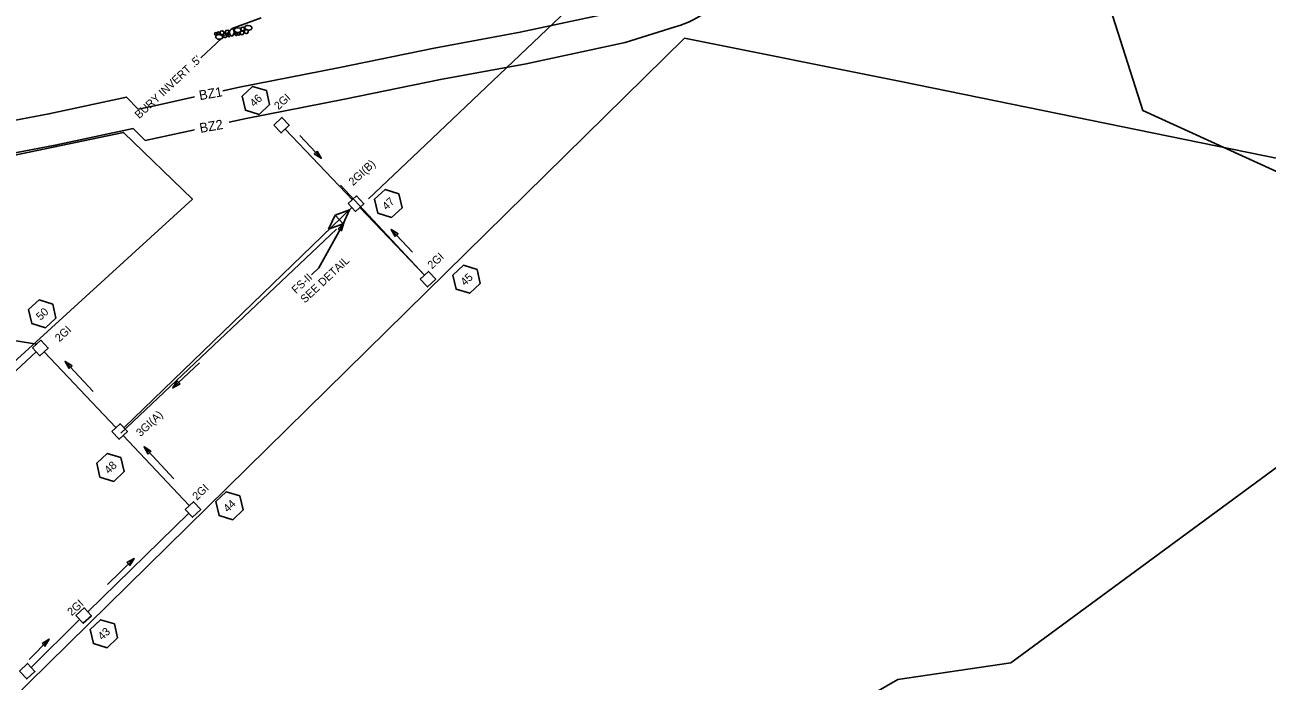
# Model space of a CAD drawing. Extents: x 2384780 to 2405432, y 547869 to 573706.
# Drawn here: x 2396768 to 2397544, y 558336 to 558745 of the extents above; entities that cross this region are included whole.
import ezdxf

# ---------------------------------------------------------------- set-up
doc = ezdxf.new("R2010")
doc.units = 0
for name, color, linetype in [('Old_Level_1', 7, 'Continuous'), ('Old_Level_19', 7, 'Continuous'), ('Old_Level_20', 7, 'Continuous'), ('Old_Level_5', 7, 'Continuous'), ('Old_Level_62', 7, 'Continuous'), ('Prop Buffer Zone 1', 7, 'Continuous'), ('Prop Buffer Zone 2', 7, 'Continuous'), ('Prop Drainage Box Number Symbol CELL', 7, 'Continuous')]:
    doc.layers.add(name, color=color, linetype=linetype)

msp = doc.modelspace()

# ---------------------------------------------------------------- linework, layer by layer
at = {"layer": 'Old_Level_1'}
for p, q in [((2396973.07, 558636.23), (2396931.07, 558680.4)), ((2396830.2, 558494.02), (2396972.79, 558631.39)), ((2396971.3, 558630.07), (2396962.29, 558626.71)), ((2396967.32, 558621.32), (2396971.3, 558630.07)), ((2397017.98, 558589.15), (2396977.64, 558631.33)), ((2396962.29, 558626.71), (2396958.08, 558617.96)), ((2396967.32, 558621.32), (2396962.29, 558626.71)), ((2396958.08, 558617.96), (2396967.32, 558621.32)), ((2396699.84, 558558.25), (2396775.9, 558546.17)), ((2396710.97, 558481.64), (2396775.62, 558541.33)), ((2396825.34, 558494.07), (2396780.48, 558541.27)), ((2396831.73, 558494.69), (2396831.73, 558494.69)), ((2396871.16, 558445.42), (2396829.92, 558489.17)), ((2396807.75, 558379.17), (2396870.88, 558440.58)), ((2396772.51, 558344.43), (2396802.62, 558374.39))]:
    msp.add_line(p, q, dxfattribs=at)
for points in [[(2396923.92, 558682.9), (2396929.06, 558687.69), (2396933.64, 558682.79), (2396928.5, 558678.01)], [(2396970.5, 558633.84), (2396975.64, 558638.63), (2396980.21, 558633.72), (2396975.08, 558628.95)], [(2397015.41, 558586.76), (2397020.54, 558591.55), (2397025.12, 558586.64), (2397019.99, 558581.86)], [(2396773.33, 558543.78), (2396778.47, 558548.57), (2396783.05, 558543.66), (2396777.91, 558538.88)], [(2396822.77, 558491.68), (2396827.91, 558496.47), (2396832.49, 558491.56), (2396827.35, 558486.79)], [(2396868.59, 558443.02), (2396873.73, 558447.81), (2396878.31, 558442.9), (2396873.17, 558438.13)], [(2396800.33, 558376.83), (2396805.46, 558381.62), (2396810.04, 558376.71), (2396804.91, 558371.94)], [(2396765.08, 558342.09), (2396770.22, 558346.88), (2396774.8, 558341.97), (2396769.66, 558337.2)]]:
    msp.add_lwpolyline(points, close=True, dxfattribs=at)
at = {"layer": 'Old_Level_19'}
for points in [[(2397371.44, 559005.63), (2397367.7, 559002.08), (2397258.81, 558898.68), (2397123.9, 558770.56), (2397014.48, 558666.64), (2396983.03, 558636.86)], [(2396963.02, 558617.92), (2396828.47, 558490.53)]]:
    msp.add_lwpolyline(points, dxfattribs=at)
at = {"layer": 'Old_Level_20'}
for points in [[(2396887.26, 558739.21), (2396887.01, 558739.86), (2396887.33, 558740.42), (2396887.96, 558740.53), (2396888.47, 558740.12), (2396888.53, 558739.61), (2396888.14, 558739.1), (2396887.73, 558739.01), (2396887.26, 558739.21)], [(2396889.73, 558739.32), (2396891.06, 558739.05), (2396891.97, 558738.33), (2396892.14, 558737.59), (2396891.61, 558736.81), (2396890.32, 558736.38), (2396888.89, 558736.56), (2396887.87, 558737.21), (2396887.57, 558737.99), (2396888.04, 558738.83), (2396888.98, 558739.25), (2396889.79, 558739.32)], [(2396888.79, 558739.63), (2396888.53, 558740.28), (2396888.85, 558740.84), (2396889.49, 558740.96), (2396890, 558740.54), (2396890.05, 558740.03), (2396889.66, 558739.52), (2396889.26, 558739.43), (2396888.79, 558739.63)], [(2396890.71, 558739.51), (2396890.28, 558740.6), (2396890.82, 558741.53), (2396891.88, 558741.72), (2396892.72, 558741.04), (2396892.82, 558740.18), (2396892.17, 558739.34), (2396891.49, 558739.19), (2396890.71, 558739.51)], [(2396892.51, 558737.77), (2396892.08, 558738.85), (2396892.62, 558739.78), (2396893.67, 558739.98), (2396894.52, 558739.29), (2396894.62, 558738.44), (2396893.97, 558737.59), (2396893.29, 558737.44), (2396892.51, 558737.77)], [(2396894.08, 558739.9), (2396893.65, 558740.99), (2396894.19, 558741.92), (2396895.25, 558742.12), (2396896.1, 558741.43), (2396896.19, 558740.57), (2396895.54, 558739.73), (2396894.87, 558739.58), (2396894.08, 558739.9)], [(2396895.41, 558738.18), (2396895.16, 558738.83), (2396895.48, 558739.39), (2396896.12, 558739.5), (2396896.62, 558739.09), (2396896.68, 558738.58), (2396896.29, 558738.07), (2396895.88, 558737.98), (2396895.41, 558738.18)], [(2396896.33, 558740.55), (2396896.6, 558741.87), (2396897.32, 558742.78), (2396898.06, 558742.95), (2396898.83, 558742.42), (2396899.26, 558741.14), (2396899.09, 558739.71), (2396898.44, 558738.68), (2396897.66, 558738.38), (2396896.82, 558738.86), (2396896.4, 558739.8), (2396896.33, 558740.61)], [(2396901.31, 558743.52), (2396902.64, 558743.24), (2396903.55, 558742.52), (2396903.72, 558741.78), (2396903.19, 558741.01), (2396901.9, 558740.58), (2396900.48, 558740.75), (2396899.45, 558741.41), (2396899.15, 558742.19), (2396899.63, 558743.03), (2396900.57, 558743.45), (2396901.38, 558743.52)], [(2396899.96, 558738.93), (2396899.7, 558739.58), (2396900.02, 558740.14), (2396900.66, 558740.26), (2396901.17, 558739.84), (2396901.22, 558739.33), (2396900.83, 558738.82), (2396900.43, 558738.73), (2396899.96, 558738.93)], [(2396901.56, 558739.21), (2396901.3, 558739.86), (2396901.63, 558740.42), (2396902.26, 558740.54), (2396902.77, 558740.13), (2396902.83, 558739.61), (2396902.44, 558739.11), (2396902.03, 558739.02), (2396901.56, 558739.21)], [(2396903.2, 558739.49), (2396902.77, 558740.58), (2396903.31, 558741.51), (2396904.37, 558741.7), (2396905.21, 558741.02), (2396905.31, 558740.16), (2396904.66, 558739.32), (2396903.98, 558739.17), (2396903.2, 558739.49)], [(2396903.6, 558741.79), (2396903.17, 558742.88), (2396903.71, 558743.81), (2396904.77, 558744.01), (2396905.61, 558743.32), (2396905.71, 558742.46), (2396905.06, 558741.62), (2396904.38, 558741.47), (2396903.6, 558741.79)], [(2396905.88, 558740.27), (2396905.45, 558741.36), (2396905.99, 558742.29), (2396907.05, 558742.49), (2396907.89, 558741.8), (2396907.99, 558740.94), (2396907.34, 558740.1), (2396906.66, 558739.95), (2396905.88, 558740.27)], [(2396907.91, 558745.01), (2396909.24, 558744.74), (2396910.15, 558744.02), (2396910.32, 558743.28), (2396909.79, 558742.51), (2396908.5, 558742.08), (2396907.07, 558742.25), (2396906.05, 558742.9), (2396905.75, 558743.68), (2396906.22, 558744.52), (2396907.16, 558744.94), (2396907.97, 558745.01)]]:
    msp.add_lwpolyline(points, dxfattribs=at)
at = {"layer": 'Old_Level_5'}
for p, q in [((2396916, 558749.71), (2396897.89, 558743.05)), ((2396878.34, 558724.82), (2396897.89, 558743.05)), ((2396953.54, 558662.12), (2396940.19, 558676.44)), ((2397017.98, 558589.15), (2396965.52, 558645.4)), ((2396967.62, 558621.96), (2396952.14, 558593.74)), ((2396997.27, 558617.79), (2397010.62, 558603.47)), ((2396952.14, 558593.74), (2396947.57, 558589.49)), ((2396793.62, 558535.4), (2396811.09, 558516.67)), ((2396860.87, 558518.83), (2396877.61, 558534.43)), ((2396842.92, 558482.09), (2396861.62, 558462.04)), ((2396836.68, 558412.42), (2396820.14, 558396.18)), ((2396783.59, 558362.09), (2396771.21, 558349.32))]:
    msp.add_line(p, q, dxfattribs=at)
for points in [[(2396951.05, 558666.63), (2396953.54, 558662.12), (2396949.22, 558664.92)], [(2396964.12, 558618.18), (2396967.62, 558621.96), (2396966.31, 558616.98)], [(2396999.76, 558613.28), (2396997.27, 558617.79), (2397001.59, 558614.98)], [(2396796.12, 558530.89), (2396793.62, 558535.4), (2396797.95, 558532.59)], [(2396865.38, 558521.33), (2396860.87, 558518.83), (2396863.68, 558523.16)], [(2396845.42, 558477.58), (2396842.92, 558482.09), (2396847.24, 558479.29)], [(2396832.23, 558409.81), (2396836.68, 558412.42), (2396833.99, 558408.03)], [(2396779.21, 558359.37), (2396783.59, 558362.09), (2396781.01, 558357.63)]]:
    msp.add_lwpolyline(points, close=True, dxfattribs=at)
at = {"layer": 'Old_Level_62'}
msp.add_lwpolyline([(2397220.17, 559463.12), (2398218.71, 559471.56), (2398237.6, 559142.52), (2397764.97, 558556.02), (2397466.68, 558691.91), (2397374.16, 558981.45), (2397777.58, 559376.08)], dxfattribs=at)
for points in [[(2396419.7, 557643.47), (2396682.04, 557796.2), (2396828.18, 557960.29), (2396996.36, 558095.15), (2397094.89, 558211.04), (2397313.65, 558336.89), (2397384.14, 558347.22), (2397601.34, 558506.89), (2397752.86, 558571.29), (2397581.56, 558655.74), (2397315.55, 558710.07), (2397180.39, 558737.03), (2396733.28, 558297.93), (2396405.46, 557985.46), (2396072.95, 557622.86), (2396164.14, 557546.31)], [(2396034.81, 558046.95), (2396309.7, 558569.81), (2396830.12, 558678.33), (2396873.09, 558636.56), (2396463.4, 558263.16), (2396226.67, 558037.32), (2395950.25, 557725.64), (2395851.08, 557814.24)]]:
    msp.add_lwpolyline(points, close=True, dxfattribs=at)
at = {"layer": 'Prop Buffer Zone 1'}
msp.add_line((2396874.42, 558700.41), (2396849.39, 558694.91), dxfattribs=at)
for points in [[(2397168.68, 558763.16), (2397138.37, 558753.68), (2397077.73, 558740.75), (2397024.17, 558730.95), (2396964.08, 558718.68), (2396902.63, 558706.61), (2396892.16, 558704.31)], [(2396839.32, 558692.7), (2396831.87, 558700.34), (2396783.48, 558689.83), (2396700.13, 558674.06), (2396617.83, 558661.42), (2396523.01, 558645.21), (2396418.37, 558628.28), (2396388.76, 558623.78)], [(2396849.39, 558694.91), (2396839.32, 558692.7)]]:
    msp.add_lwpolyline(points, dxfattribs=at)
at = {"layer": 'Prop Buffer Zone 2'}
for p, q in [((2396836.11, 558680.79), (2396843.61, 558673.16)), ((2396843.61, 558673.16), (2396874.42, 558679.93))]:
    msp.add_line(p, q, dxfattribs=at)
for points in [[(2396896.07, 558684.69), (2396906.71, 558687.03), (2396968.01, 558699.07), (2397027.97, 558711.31), (2397081.62, 558721.13), (2397143.47, 558734.32), (2397174.66, 558744.07)], [(2396836.11, 558680.79), (2396787.46, 558670.23), (2396703.51, 558654.34), (2396621.03, 558641.67), (2396526.29, 558625.48), (2396421.47, 558608.52), (2396391.96, 558604.03)]]:
    msp.add_lwpolyline(points, dxfattribs=at)
msp.add_arc((2397158.96, 558799.36), 57.47, 285.86204, 18.85691, dxfattribs=at)
at = {"layer": 'Prop Drainage Box Number Symbol CELL'}
for points in [[(2396919.3, 558704.36), (2396910.74, 558706.97), (2396904.2, 558700.87), (2396906.21, 558692.15), (2396914.77, 558689.54), (2396921.31, 558695.64)], [(2397002.05, 558640.04), (2396993.49, 558642.65), (2396986.94, 558636.55), (2396988.96, 558627.83), (2396997.51, 558625.21), (2397004.06, 558631.32)], [(2397050.89, 558592.74), (2397042.33, 558595.36), (2397035.79, 558589.26), (2397037.8, 558580.54), (2397046.36, 558577.92), (2397052.9, 558584.02)], [(2396785.92, 558571.17), (2396777.36, 558573.79), (2396770.82, 558567.68), (2396772.83, 558558.96), (2396781.39, 558556.35), (2396787.93, 558562.45)], [(2396828.5, 558475.36), (2396819.94, 558477.98), (2396813.4, 558471.88), (2396815.41, 558463.16), (2396823.97, 558460.54), (2396830.52, 558466.64)], [(2396902.83, 558451.41), (2396894.27, 558454.03), (2396887.72, 558447.93), (2396889.74, 558439.21), (2396898.29, 558436.59), (2396904.84, 558442.69)], [(2396824.37, 558371.54), (2396815.81, 558374.16), (2396809.27, 558368.06), (2396811.28, 558359.34), (2396819.84, 558356.72), (2396826.39, 558362.82)]]:
    msp.add_lwpolyline(points, close=True, dxfattribs=at)

# ---------------------------------------------------------------- texts
at = {"layer": 'Old_Level_5'}
for s, p in [("BURY INVERT .5'", (2396839.93, 558686.49)), ('2GI', (2396926.94, 558692.05)), ('2GI(B)', (2396973.45, 558644.69)), ('SEE DETAIL', (2396943.35, 558571.43)), ('2GI', (2397022.74, 558592.76)), ('FS-II', (2396937.89, 558577.29)), ('2GI', (2396790.07, 558547.2)), ('3GI(A)', (2396840.74, 558488.07)), ('2GI', (2396875.91, 558448.4)), ('2GI', (2396797.78, 558376.27))]:
    msp.add_text(s, height=5, rotation=43.00001, dxfattribs=at).set_placement(p)
at = {"layer": 'Prop Buffer Zone 1'}
msp.add_text('BZ1', height=6, rotation=9.98797, dxfattribs=at).set_placement((2396877.82, 558698.36))
at = {"layer": 'Prop Buffer Zone 2'}
msp.add_text('BZ2', height=6, rotation=9.98797, dxfattribs=at).set_placement((2396878.12, 558677.96))
at = {"layer": 'Prop Drainage Box Number Symbol CELL'}
for s, p in [('46', (2396911.71, 558693.86)), ('47', (2396994.41, 558629.49)), ('45', (2397043.32, 558582.27)), ('50', (2396778.3, 558560.64)), ('48', (2396820.91, 558464.86)), ('44', (2396895.22, 558440.91)), ('43', (2396816.83, 558361.09))]:
    msp.add_text(s, height=5, rotation=43.00001, dxfattribs=at).set_placement(p)

doc.saveas('drawing.dxf')
